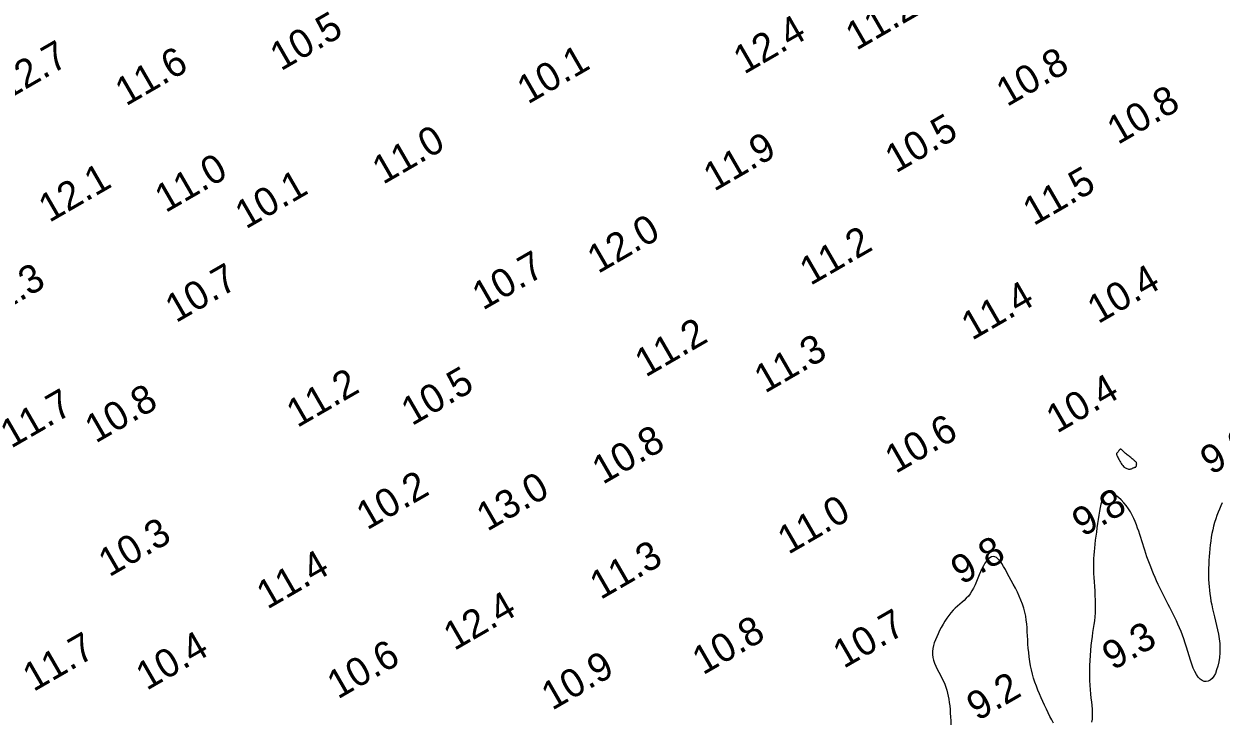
# Model space of a CAD drawing. Extents: x 3024098 to 3056816, y 418252 to 509144.
# Drawn here: x 3038478.6 to 3038689.5, y 419535.1 to 419658.2 of the extents above; entities that cross this region are included whole.
import ezdxf

# ---------------------------------------------------------------- set-up
doc = ezdxf.new("R2010")
doc.units = 0
doc.layers.add('V-CHAN-CONT-EL10', color=7, linetype='Continuous')
doc.layers.add('V-TOPO-SOUN-0911', color=7, linetype='Continuous')

msp = doc.modelspace()

# ---------------------------------------------------------------- linework, layer by layer
at = {"layer": 'V-CHAN-CONT-EL10'}
msp.add_lwpolyline([(3038672.35, 419580.21), (3038672.49, 419580.08), (3038672.64, 419579.98), (3038672.79, 419579.89), (3038672.93, 419579.82), (3038673.08, 419579.78), (3038673.22, 419579.75), (3038673.35, 419579.74), (3038673.49, 419579.75), (3038673.61, 419579.78), (3038673.73, 419579.81), (3038673.84, 419579.85), (3038673.94, 419579.9), (3038674.04, 419579.94), (3038674.12, 419579.98), (3038674.2, 419580.01), (3038674.26, 419580.04), (3038674.31, 419580.05), (3038674.36, 419580.06), (3038674.4, 419580.07), (3038674.43, 419580.08), (3038674.46, 419580.09), (3038674.49, 419580.1), (3038674.51, 419580.13), (3038674.54, 419580.17), (3038674.56, 419580.21), (3038674.58, 419580.26), (3038674.6, 419580.32), (3038674.62, 419580.38), (3038674.64, 419580.45), (3038674.65, 419580.51), (3038674.65, 419580.58), (3038674.66, 419580.64), (3038674.65, 419580.7), (3038674.64, 419580.76), (3038674.62, 419580.82), (3038674.6, 419580.88), (3038674.55, 419580.94), (3038674.5, 419581.01), (3038674.43, 419581.08), (3038674.35, 419581.16), (3038674.25, 419581.25), (3038674.14, 419581.34), (3038674.02, 419581.43), (3038673.89, 419581.54), (3038673.75, 419581.64), (3038673.61, 419581.76), (3038673.46, 419581.87), (3038673.31, 419582), (3038673.15, 419582.12), (3038673, 419582.25), (3038672.85, 419582.38), (3038672.7, 419582.5), (3038672.57, 419582.62), (3038672.44, 419582.74), (3038672.33, 419582.85), (3038672.23, 419582.95), (3038672.14, 419583.03), (3038672.06, 419583.11), (3038671.99, 419583.17), (3038671.93, 419583.22), (3038671.88, 419583.25), (3038671.83, 419583.26), (3038671.78, 419583.26), (3038671.73, 419583.23), (3038671.68, 419583.2), (3038671.63, 419583.14), (3038671.58, 419583.08), (3038671.54, 419583.01), (3038671.49, 419582.94), (3038671.44, 419582.87), (3038671.39, 419582.8), (3038671.35, 419582.75), (3038671.3, 419582.69), (3038671.26, 419582.65), (3038671.22, 419582.6), (3038671.19, 419582.57), (3038671.16, 419582.53), (3038671.13, 419582.5), (3038671.11, 419582.47), (3038671.1, 419582.43), (3038671.1, 419582.4), (3038671.1, 419582.35), (3038671.12, 419582.3), (3038671.14, 419582.23), (3038671.18, 419582.15), (3038671.23, 419582.04), (3038671.29, 419581.9), (3038671.37, 419581.74), (3038671.46, 419581.56), (3038671.56, 419581.36), (3038671.68, 419581.16), (3038671.8, 419580.95), (3038671.93, 419580.74), (3038672.06, 419580.54), (3038672.2, 419580.37)], close=True, dxfattribs=at)
for points in [[(3038689.71, 419573.79), (3038689.5, 419573.25), (3038689.27, 419572.7), (3038689.04, 419572.13), (3038688.81, 419571.55), (3038688.6, 419570.95), (3038688.4, 419570.34), (3038688.22, 419569.7), (3038688.06, 419569.05), (3038687.92, 419568.4), (3038687.81, 419567.72), (3038687.71, 419567.05), (3038687.62, 419566.36), (3038687.54, 419565.68), (3038687.48, 419564.99), (3038687.43, 419564.3), (3038687.38, 419563.62), (3038687.35, 419562.94), (3038687.32, 419562.27), (3038687.31, 419561.6), (3038687.31, 419560.94), (3038687.33, 419560.29), (3038687.36, 419559.64), (3038687.41, 419559), (3038687.47, 419558.37), (3038687.55, 419557.73), (3038687.64, 419557.1), (3038687.75, 419556.45), (3038687.88, 419555.79), (3038688.03, 419555.12), (3038688.19, 419554.42), (3038688.37, 419553.7), (3038688.56, 419552.95), (3038688.74, 419552.19), (3038688.92, 419551.41), (3038689.07, 419550.61), (3038689.2, 419549.8), (3038689.29, 419548.99), (3038689.33, 419548.17), (3038689.31, 419547.34), (3038689.24, 419546.53), (3038689.12, 419545.75), (3038688.96, 419545.01), (3038688.75, 419544.33), (3038688.52, 419543.72), (3038688.24, 419543.21), (3038687.94, 419542.8), (3038687.62, 419542.5), (3038687.27, 419542.33), (3038686.92, 419542.27), (3038686.56, 419542.31), (3038686.2, 419542.47), (3038685.85, 419542.72), (3038685.52, 419543.08), (3038685.2, 419543.53), (3038684.91, 419544.06), (3038684.64, 419544.67), (3038684.39, 419545.35), (3038684.15, 419546.06), (3038683.92, 419546.81), (3038683.69, 419547.57), (3038683.46, 419548.33), (3038683.23, 419549.07), (3038682.99, 419549.79), (3038682.73, 419550.47), (3038682.47, 419551.13), (3038682.2, 419551.77), (3038681.93, 419552.39), (3038681.65, 419552.99), (3038681.37, 419553.59), (3038681.08, 419554.17), (3038680.79, 419554.74), (3038680.49, 419555.32), (3038680.2, 419555.89), (3038679.91, 419556.46), (3038679.61, 419557.04), (3038679.32, 419557.62), (3038679.03, 419558.2), (3038678.74, 419558.8), (3038678.46, 419559.41), (3038678.18, 419560.02), (3038677.91, 419560.64), (3038677.65, 419561.26), (3038677.39, 419561.88), (3038677.14, 419562.49), (3038676.91, 419563.1), (3038676.68, 419563.7), (3038676.47, 419564.29), (3038676.27, 419564.86), (3038676.08, 419565.43), (3038675.9, 419565.99), (3038675.72, 419566.55), (3038675.54, 419567.1), (3038675.37, 419567.66), (3038675.19, 419568.22), (3038675.01, 419568.78), (3038674.82, 419569.35), (3038674.62, 419569.92), (3038674.39, 419570.48), (3038674.14, 419571.05), (3038673.86, 419571.62), (3038673.55, 419572.18), (3038673.19, 419572.74), (3038672.8, 419573.29), (3038672.37, 419573.81), (3038671.92, 419574.3), (3038671.46, 419574.73), (3038671, 419575.09), (3038670.56, 419575.37), (3038670.15, 419575.54), (3038669.77, 419575.59), (3038669.44, 419575.52), (3038669.16, 419575.32), (3038668.92, 419575.02), (3038668.71, 419574.62), (3038668.53, 419574.13), (3038668.37, 419573.58), (3038668.23, 419572.96), (3038668.1, 419572.3), (3038667.98, 419571.6), (3038667.86, 419570.88), (3038667.75, 419570.14), (3038667.65, 419569.39), (3038667.55, 419568.64), (3038667.46, 419567.9), (3038667.37, 419567.18), (3038667.29, 419566.48), (3038667.22, 419565.82), (3038667.16, 419565.19), (3038667.11, 419564.56), (3038667.08, 419563.95), (3038667.05, 419563.33), (3038667.04, 419562.69), (3038667.04, 419562.04), (3038667.06, 419561.34), (3038667.1, 419560.61), (3038667.15, 419559.85), (3038667.21, 419559.05), (3038667.26, 419558.25), (3038667.31, 419557.44), (3038667.35, 419556.64), (3038667.37, 419555.86), (3038667.37, 419555.1), (3038667.33, 419554.38), (3038667.28, 419553.68), (3038667.2, 419553), (3038667.11, 419552.32), (3038667.01, 419551.64), (3038666.9, 419550.93), (3038666.8, 419550.2), (3038666.69, 419549.44), (3038666.6, 419548.62), (3038666.52, 419547.77), (3038666.45, 419546.89), (3038666.4, 419545.99), (3038666.36, 419545.09), (3038666.34, 419544.19), (3038666.34, 419543.31), (3038666.37, 419542.45), (3038666.41, 419541.63), (3038666.47, 419540.85), (3038666.54, 419540.1), (3038666.61, 419539.38), (3038666.69, 419538.69), (3038666.75, 419538.03), (3038666.8, 419537.4), (3038666.82, 419536.79), (3038666.82, 419536.21), (3038666.79, 419535.65), (3038666.71, 419535.12)], [(3038660.03, 419534.96), (3038659.68, 419535.53), (3038659.35, 419536.14), (3038659.04, 419536.78), (3038658.74, 419537.44), (3038658.44, 419538.1), (3038658.14, 419538.77), (3038657.84, 419539.43), (3038657.55, 419540.1), (3038657.26, 419540.78), (3038656.99, 419541.46), (3038656.73, 419542.15), (3038656.49, 419542.86), (3038656.28, 419543.58), (3038656.1, 419544.32), (3038655.95, 419545.08), (3038655.82, 419545.84), (3038655.71, 419546.61), (3038655.63, 419547.38), (3038655.56, 419548.14), (3038655.5, 419548.9), (3038655.46, 419549.64), (3038655.42, 419550.36), (3038655.38, 419551.07), (3038655.34, 419551.76), (3038655.28, 419552.45), (3038655.2, 419553.13), (3038655.1, 419553.82), (3038654.96, 419554.5), (3038654.77, 419555.2), (3038654.54, 419555.9), (3038654.27, 419556.61), (3038653.96, 419557.32), (3038653.63, 419558.03), (3038653.28, 419558.73), (3038652.92, 419559.43), (3038652.55, 419560.11), (3038652.19, 419560.77), (3038651.85, 419561.41), (3038651.52, 419562.02), (3038651.2, 419562.58), (3038650.88, 419563.09), (3038650.58, 419563.52), (3038650.27, 419563.88), (3038649.98, 419564.14), (3038649.68, 419564.29), (3038649.38, 419564.34), (3038649.08, 419564.27), (3038648.78, 419564.11), (3038648.49, 419563.86), (3038648.2, 419563.53), (3038647.92, 419563.14), (3038647.65, 419562.68), (3038647.39, 419562.18), (3038647.14, 419561.64), (3038646.9, 419561.07), (3038646.66, 419560.49), (3038646.42, 419559.91), (3038646.18, 419559.33), (3038645.91, 419558.77), (3038645.63, 419558.25), (3038645.33, 419557.77), (3038645, 419557.34), (3038644.64, 419556.96), (3038644.27, 419556.6), (3038643.88, 419556.27), (3038643.48, 419555.94), (3038643.09, 419555.6), (3038642.69, 419555.24), (3038642.3, 419554.85), (3038641.92, 419554.42), (3038641.55, 419553.95), (3038641.2, 419553.45), (3038640.86, 419552.92), (3038640.54, 419552.38), (3038640.23, 419551.83), (3038639.94, 419551.27), (3038639.67, 419550.72), (3038639.42, 419550.18), (3038639.19, 419549.65), (3038639, 419549.12), (3038638.85, 419548.61), (3038638.73, 419548.09), (3038638.67, 419547.58), (3038638.67, 419547.07), (3038638.73, 419546.55), (3038638.85, 419546.03), (3038639.04, 419545.51), (3038639.26, 419544.98), (3038639.52, 419544.45), (3038639.8, 419543.92), (3038640.08, 419543.39), (3038640.35, 419542.87), (3038640.6, 419542.35), (3038640.83, 419541.83), (3038641.02, 419541.31), (3038641.19, 419540.79), (3038641.33, 419540.26), (3038641.45, 419539.72), (3038641.55, 419539.16), (3038641.63, 419538.58), (3038641.71, 419537.98), (3038641.77, 419537.35), (3038641.82, 419536.7), (3038641.87, 419536.04), (3038641.91, 419535.36), (3038641.94, 419534.68)]]:
    msp.add_lwpolyline(points, dxfattribs=at)

# ---------------------------------------------------------------- texts
at = {"layer": 'V-TOPO-SOUN-0911'}
for s, p in [('11.2 ', (3038625.27, 419653.45)), ('10.5 ', (3038523.85, 419649.84)), ('12.4 ', (3038605.49, 419649.25)), ('12.7 ', (3038475.54, 419644.72)), ('11.6 ', (3038496.56, 419643.65)), ('10.1 ', (3038567.38, 419643.98)), ('10.8 ', (3038651.81, 419643.54)), ('10.8 ', (3038671.34, 419636.85)), ('10.5 ', (3038632.22, 419631.83)), ('11.0 ', (3038541.86, 419629.83)), ('11.9 ', (3038600.21, 419628.61)), ('11.0 ', (3038503.54, 419624.84)), ('12.1 ', (3038483.06, 419623.12)), ('10.1 ', (3038517.69, 419621.96)), ('11.5 ', (3038656.5, 419622.55)), ('12.0 ', (3038579.75, 419614.11)), ('11.2 ', (3038617.17, 419612.01)), ('10.7 ', (3038559.46, 419607.65)), ('11.3 ', (3038471.43, 419605.52)), ('10.7 ', (3038505.38, 419605.44)), ('10.4 ', (3038667.86, 419605.26)), ('11.4 ', (3038645.65, 419602.34)), ('11.2 ', (3038588.13, 419595.84)), ('11.3 ', (3038609.16, 419593.02)), ('11.2 ', (3038526.75, 419586.95)), ('10.5 ', (3038546.95, 419587.28)), ('10.4 ', (3038660.61, 419585.96)), ('11.7 ', (3038476.32, 419583.31)), ('10.8 ', (3038491.22, 419584.21)), ('10.6 ', (3038632.19, 419578.85)), ('10.8 ', (3038580.59, 419576.94)), ('9.9', (3038687.77, 419578.62)), ('10.2 ', (3038539.05, 419568.9)), ('13.0 ', (3038560.23, 419568.67)), ('11.0 ', (3038613.28, 419564.6)), ('9.8', (3038665.17, 419567.7)), ('10.3 ', (3038493.61, 419560.63)), ('11.3 ', (3038580.19, 419556.63)), ('9.8', (3038643.81, 419559.26)), ('11.4 ', (3038521.47, 419554.93)), ('12.4 ', (3038554.41, 419547.64)), ('10.7 ', (3038623.04, 419544.49)), ('10.8 ', (3038598.24, 419543.35)), ('9.3', (3038670.48, 419544.17)), ('11.7 ', (3038480.27, 419540.41)), ('10.4 ', (3038500.21, 419540.62)), ('10.6 ', (3038533.9, 419539.09)), ('10.9 ', (3038571.66, 419537.11)), ('9.2', (3038646.6, 419535.25))]:
    msp.add_text(s, height=5, rotation=30, dxfattribs=at).set_placement(p)

doc.saveas('drawing.dxf')
